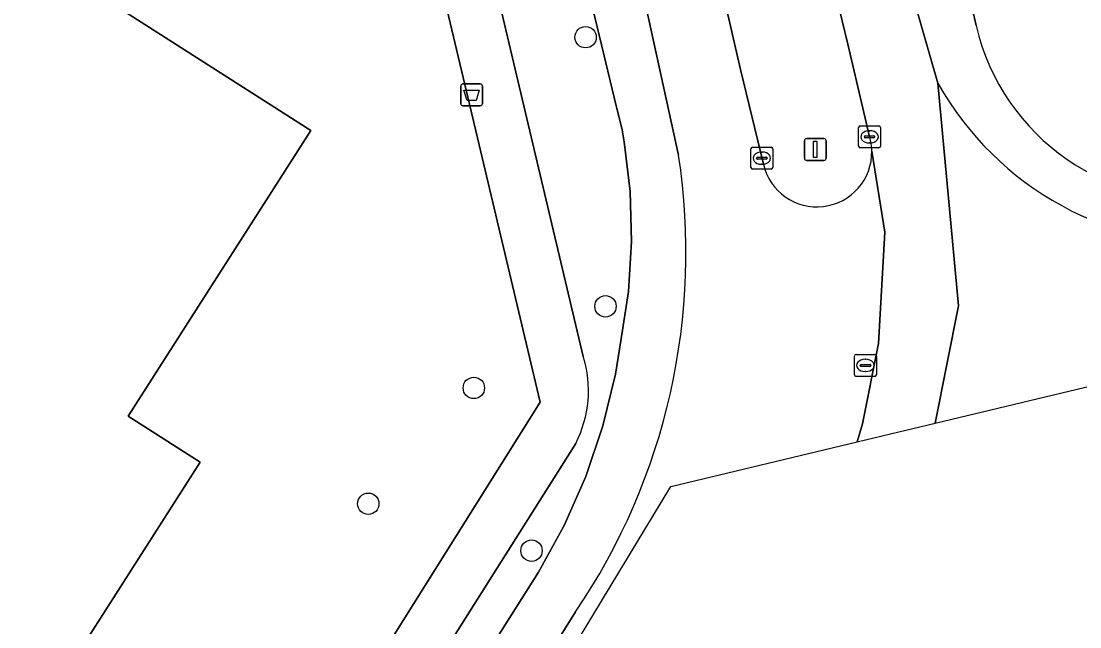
# Model space of a CAD drawing. Extents: x 158472 to 159562, y 388525 to 389606.
# Drawn here: x 159285.1 to 159333.52, y 388611.29 to 388639 of the extents above; entities that cross this region are included whole.
import ezdxf

# ---------------------------------------------------------------- set-up
doc = ezdxf.new("R2010")
doc.units = 0
for name, color, linetype in [('IMGEO_Afvalbak', 7, 'Continuous'), ('IMGEO_Berm_groen', 7, 'Continuous'), ('IMGEO_Boom', 7, 'Continuous'), ('IMGEO_Erf', 7, 'Continuous'), ('IMGEO_Kolk', 7, 'Continuous'), ('IMGEO_Lichtmast', 7, 'Continuous'), ('IMGEO_Pand', 7, 'Continuous'), ('IMGEO_Rijbaan_lokaal_gesloten', 7, 'Continuous'), ('IMGEO_Rioolput', 7, 'Continuous'), ('IMGEO_Voetpad_open', 7, 'Continuous')]:
    doc.layers.add(name, color=color, linetype=linetype)

msp = doc.modelspace()

# ---------------------------------------------------------------- linework, layer by layer
at = {"layer": 'IMGEO_Afvalbak'}
for p, q in [((159305.204, 388635.231), (159305.204, 388636.031)), ((159305.204, 388636.031), (159305.204, 388635.231)), ((159305.304, 388636.131), (159306.094, 388636.131)), ((159306.094, 388636.131), (159305.304, 388636.131)), ((159306.194, 388636.031), (159306.194, 388635.231)), ((159306.194, 388635.231), (159306.194, 388636.031)), ((159306.094, 388635.131), (159305.304, 388635.131)), ((159305.304, 388635.131), (159306.094, 388635.131))]:
    msp.add_line(p, q, dxfattribs=at)
msp.add_lwpolyline([(159305.347, 388635.845), (159306.051, 388635.845), (159305.902, 388635.375), (159305.496, 388635.375), (159305.347, 388635.845)], dxfattribs=at)
for centre, start, end in [((159305.304, 388636.031), 90, 180), ((159305.304, 388636.031), 90, 180), ((159306.094, 388636.031), 0, 90), ((159306.094, 388636.031), 360, 90), ((159305.304, 388635.231), 180, 270), ((159305.304, 388635.231), 180, 270), ((159306.094, 388635.231), 270, 0), ((159306.094, 388635.231), 270, 0)]:
    msp.add_arc(centre, 0.1, start, end, dxfattribs=at)
at = {"layer": 'IMGEO_Berm_groen'}
for points in [[(159308.047, 388652.889), (159307.358, 388655.813), (159306.514, 388659.393), (159302.59, 388658.402), (159310.802, 388623.66)], [(159319.311, 388653.018), (159318.83, 388655.022), (159318.646, 388655.814), (159313.889, 388654.641), (159314.005, 388654.151), (159317.99, 388636.792), (159319.044, 388632.468)], [(159310.46, 388619.686), (159291.113, 388589.043), (159292.768, 388588.08), (159294.512, 388591.286), (159308.752, 388613.789), (159309.934, 388615.929), (159310.921, 388618.166), (159311.703, 388620.482), (159312.276, 388622.858), (159312.527, 388624.381), (159312.87, 388626.641), (159313.01, 388628.923), (159312.945, 388631.209), (159312.677, 388633.479), (159312.579, 388634.037), (159312.238, 388635.454), (159308.047, 388652.889)], [(159323.904, 388633.707), (159323.593, 388635.026), (159322.902, 388637.955), (159322.394, 388640.108), (159319.311, 388653.018)]]:
    msp.add_lwpolyline(points, dxfattribs=at)
for centre, radius, start, end in [((159321.549, 388633.023), 2.452, 0.9105, 16.1945), ((159321.493, 388633.014), 2.509, 192.5703, 1.0961), ((159305.778, 388622.091), 5.263, 332.8149, 17.3477)]:
    msp.add_arc(centre, radius, start, end, dxfattribs=at)
at = {"layer": 'IMGEO_Boom'}
for centre in [(159310.913, 388638.27), (159311.822, 388625.956), (159305.8, 388622.225), (159300.972, 388616.922), (159308.438, 388614.777)]:
    msp.add_circle(centre, 0.489, dxfattribs=at)
at = {"layer": 'IMGEO_Erf'}
for points in [[(159286.617, 388586.159), (159308.833, 388621.575), (159305.891, 388633.978), (159296.887, 388671.93)], [(159282.982, 388643.817), (159298.339, 388634.006), (159289.988, 388620.934), (159293.288, 388618.826), (159286.97, 388608.936), (159288.216, 388608.028), (159283.003, 388599.819)]]:
    msp.add_lwpolyline(points, dxfattribs=at)
at = {"layer": 'IMGEO_Kolk'}
for p, q in [((159323.401, 388633.285), (159323.401, 388634.137)), ((159323.476, 388634.211), (159324.328, 388634.211)), ((159323.889, 388633.991), (159323.914, 388633.991)), ((159324.402, 388634.137), (159324.402, 388633.285)), ((159323.66, 388633.705), (159323.66, 388633.717)), ((159324.098, 388633.668), (159323.7, 388633.668)), ((159323.703, 388633.754), (159324.101, 388633.754)), ((159324.144, 388633.717), (159324.144, 388633.705)), ((159318.472, 388632.307), (159318.472, 388633.159)), ((159318.547, 388633.233), (159319.399, 388633.233)), ((159318.96, 388633.013), (159318.985, 388633.013)), ((159319.473, 388633.159), (159319.473, 388632.307)), ((159324.328, 388633.211), (159323.476, 388633.211)), ((159323.912, 388633.431), (159323.887, 388633.431)), ((159318.731, 388632.727), (159318.731, 388632.739)), ((159319.169, 388632.69), (159318.771, 388632.69)), ((159318.774, 388632.776), (159319.172, 388632.776)), ((159319.215, 388632.739), (159319.215, 388632.727)), ((159319.399, 388632.233), (159318.547, 388632.233)), ((159318.983, 388632.453), (159318.958, 388632.453))]:
    msp.add_line(p, q, dxfattribs=at)
for points in [[(159323.401, 388633.285), (159323.401, 388634.137)], [(159323.476, 388634.211), (159324.328, 388634.211)], [(159324.402, 388634.137), (159324.402, 388633.285)], [(159318.472, 388632.307), (159318.472, 388633.159)], [(159318.547, 388633.233), (159319.399, 388633.233)], [(159319.473, 388633.159), (159319.473, 388632.307)], [(159324.328, 388633.211), (159323.476, 388633.211)], [(159319.399, 388632.233), (159318.547, 388632.233)]]:
    msp.add_lwpolyline(points, dxfattribs=at)
for centre, radius, start, end in [((159323.478, 388634.135), 0.0765, 91.552, 178.448), ((159323.478, 388634.135), 0.0765, 91.552, 178.448), ((159324.326, 388634.135), 0.0765, 1.552, 88.448), ((159324.326, 388634.135), 0.0765, 1.552, 88.448), ((159323.7, 388633.714), 0.0403, 85.8775, 175.7526), ((159323.697, 388633.704), 0.0366, 178.938, 274.7102), ((159324.101, 388633.711), 0.043, 264.8664, 352.4533), ((159324.105, 388633.716), 0.0386, 1.7309, 96.639), ((159318.549, 388633.157), 0.0765, 91.552, 178.448), ((159318.549, 388633.157), 0.0765, 91.552, 178.448), ((159319.397, 388633.157), 0.0765, 1.552, 88.448), ((159319.397, 388633.157), 0.0765, 1.552, 88.448), ((159323.478, 388633.287), 0.0765, 181.552, 268.448), ((159323.478, 388633.287), 0.0765, 181.552, 268.448), ((159324.326, 388633.287), 0.0765, 271.552, 358.448), ((159324.326, 388633.287), 0.0765, 271.552, 358.448), ((159318.771, 388632.736), 0.0403, 85.8775, 175.7526), ((159318.768, 388632.726), 0.0366, 178.938, 274.7102), ((159319.172, 388632.733), 0.043, 264.8664, 352.4533), ((159319.176, 388632.738), 0.0386, 1.7309, 96.639), ((159318.549, 388632.309), 0.0765, 181.552, 268.448), ((159318.549, 388632.309), 0.0765, 181.552, 268.448), ((159319.397, 388632.309), 0.0765, 271.552, 358.448), ((159319.397, 388632.309), 0.0765, 271.552, 358.448)]:
    msp.add_arc(centre, radius, start, end, dxfattribs=at)
for centre, major_axis, ratio, start_param, end_param in [((159323.888, 388633.711), (-0.387, 0.002), 0.722429, 4.712389, 7.853982), ((159323.913, 388633.711), (-0.39, 0.002), 0.717154, 1.570796, 4.712389), ((159318.959, 388632.733), (-0.387, 0.002), 0.722429, 4.712389, 7.853982), ((159318.984, 388632.733), (-0.39, 0.002), 0.717154, 1.570796, 4.712389)]:
    msp.add_ellipse(centre, major_axis=major_axis, ratio=ratio, start_param=start_param, end_param=end_param, dxfattribs=at)
at = {"layer": 'IMGEO_Lichtmast'}
for p, q in [((159320.922, 388632.734), (159320.922, 388633.534)), ((159320.922, 388633.534), (159320.922, 388632.734)), ((159321.022, 388633.634), (159321.812, 388633.634)), ((159321.812, 388633.634), (159321.022, 388633.634)), ((159321.912, 388633.534), (159321.912, 388632.734)), ((159321.912, 388632.734), (159321.912, 388633.534)), ((159321.812, 388632.634), (159321.022, 388632.634)), ((159321.022, 388632.634), (159321.812, 388632.634))]:
    msp.add_line(p, q, dxfattribs=at)
msp.add_lwpolyline([(159321.342, 388633.509), (159321.492, 388633.509), (159321.492, 388632.759), (159321.342, 388632.759), (159321.342, 388633.509)], dxfattribs=at)
for centre, start, end in [((159321.022, 388633.534), 90, 180), ((159321.022, 388633.534), 90, 180), ((159321.812, 388633.534), 0, 90), ((159321.812, 388633.534), 360, 90), ((159321.022, 388632.734), 180, 270), ((159321.022, 388632.734), 180, 270), ((159321.812, 388632.734), 270, 0), ((159321.812, 388632.734), 270, 0)]:
    msp.add_arc(centre, 0.1, start, end, dxfattribs=at)
at = {"layer": 'IMGEO_Pand'}
msp.add_lwpolyline([(159283.003, 388599.819), (159288.216, 388608.028), (159286.97, 388608.936), (159293.288, 388618.826), (159289.988, 388620.934), (159298.339, 388634.006), (159282.982, 388643.817)], dxfattribs=at)
at = {"layer": 'IMGEO_Rijbaan_lokaal_gesloten'}
for points in [[(159328.777, 388638.799), (159328.698, 388639.141), (159324.015, 388659.506), (159323.97, 388659.696), (159321.53, 388659.075), (159325.59, 388641.166), (159327.019, 388636.174)], [(159326.898, 388620.609), (159327.972, 388625.979), (159327.019, 388636.174), (159325.59, 388641.166), (159321.53, 388659.075), (159318.091, 388658.199), (159318.646, 388655.814), (159318.83, 388655.022), (159319.311, 388653.018), (159322.394, 388640.108), (159322.902, 388637.955), (159323.593, 388635.026), (159323.904, 388633.707)], [(159319.044, 388632.468), (159317.99, 388636.792), (159314.005, 388654.151), (159313.889, 388654.641), (159313.297, 388657.151), (159309.951, 388656.397), (159311.984, 388647.378), (159315.165, 388632.875)], [(159309.951, 388656.397), (159307.358, 388655.813), (159308.047, 388652.889), (159312.238, 388635.454), (159312.579, 388634.037), (159312.677, 388633.479), (159312.945, 388631.209), (159313.01, 388628.923), (159312.87, 388626.641), (159312.527, 388624.381), (159312.276, 388622.858), (159311.703, 388620.482), (159310.921, 388618.166), (159309.934, 388615.929), (159308.752, 388613.789), (159294.512, 388591.286), (159292.768, 388588.08), (159292.219, 388587.071), (159293.611, 388586.277), (159294.302, 388585.939), (159304.114, 388601.819), (159310.455, 388611.98)], [(159315.165, 388632.875), (159311.984, 388647.378), (159309.951, 388656.397)], [(159327.019, 388636.174), (159327.972, 388625.979), (159326.898, 388620.609), (159353.899, 388627.076), (159356.92, 388627.939), (159368.112, 388630.571), (159387.902, 388635.347), (159398.134, 388637.671), (159398.181, 388637.682), (159438.255, 388647.28), (159446.176, 388649.008), (159466.062, 388653.644), (159477.202, 388655.856), (159479.239, 388656.222)], [(159323.337, 388619.756), (159323.574, 388620.585), (159324.308, 388624.253), (159324.593, 388629.349), (159324.001, 388633.062)], [(159324.001, 388633.062), (159324.593, 388629.349), (159324.308, 388624.253), (159323.574, 388620.585), (159323.337, 388619.756), (159324.862, 388620.121), (159326.898, 388620.609)], [(159310.455, 388611.98), (159304.114, 388601.819), (159294.302, 388585.939), (159293.611, 388586.277), (159292.219, 388587.071), (159292.125, 388586.897), (159291.99, 388586.581), (159291.915, 388586.406), (159291.805, 388586.157), (159291.698, 388585.916), (159290.789, 388583.408), (159290.108, 388580.829), (159289.921, 388579.733), (159289.921, 388579.733), (159292.129, 388580.185), (159314.814, 388617.714), (159323.337, 388619.756)]]:
    msp.add_lwpolyline(points, dxfattribs=at)
for centre, radius, start, end in [((159338.733, 388641.089), 10.216, 192.9525, 277.7314), ((159339.683, 388643.296), 14.529, 209.3536, 273.0785), ((159339.683, 388643.296), 14.529, 209.3536, 273.0785), ((159321.549, 388633.023), 2.452, 0.9105, 16.1945), ((159321.493, 388633.014), 2.509, 192.5703, 1.0961), ((159286.205, 388628.425), 29.3, 325.8576, 8.7366), ((159286.205, 388628.425), 29.3, 325.8576, 8.7366)]:
    msp.add_arc(centre, radius, start, end, dxfattribs=at)
at = {"layer": 'IMGEO_Rioolput'}
for p, q in [((159323.285, 388623.753), (159324.137, 388623.753)), ((159323.21, 388622.827), (159323.21, 388623.679)), ((159323.512, 388623.296), (159323.91, 388623.296)), ((159323.698, 388623.533), (159323.723, 388623.533)), ((159324.211, 388623.679), (159324.211, 388622.827)), ((159323.469, 388623.247), (159323.469, 388623.259)), ((159323.907, 388623.21), (159323.509, 388623.21)), ((159323.721, 388622.973), (159323.696, 388622.973)), ((159323.953, 388623.259), (159323.953, 388623.247)), ((159324.137, 388622.753), (159323.285, 388622.753))]:
    msp.add_line(p, q, dxfattribs=at)
for points in [[(159323.285, 388623.753), (159324.137, 388623.753)], [(159323.21, 388622.827), (159323.21, 388623.679)], [(159324.211, 388623.679), (159324.211, 388622.827)], [(159324.137, 388622.753), (159323.285, 388622.753)]]:
    msp.add_lwpolyline(points, dxfattribs=at)
for centre, radius, start, end in [((159323.287, 388623.677), 0.0765, 91.552, 178.448), ((159323.287, 388623.677), 0.0765, 91.552, 178.448), ((159324.135, 388623.677), 0.0765, 1.552, 88.448), ((159324.135, 388623.677), 0.0765, 1.552, 88.448), ((159323.509, 388623.256), 0.0403, 85.8775, 175.7526), ((159323.914, 388623.258), 0.0386, 1.7309, 96.639), ((159323.287, 388622.829), 0.0765, 181.552, 268.448), ((159323.287, 388622.829), 0.0765, 181.552, 268.448), ((159323.506, 388623.246), 0.0366, 178.938, 274.7102), ((159323.91, 388623.253), 0.043, 264.8664, 352.4533), ((159324.135, 388622.829), 0.0765, 271.552, 358.448), ((159324.135, 388622.829), 0.0765, 271.552, 358.448)]:
    msp.add_arc(centre, radius, start, end, dxfattribs=at)
for centre, major_axis, ratio, start_param, end_param in [((159323.697, 388623.253), (-0.387, 0.002), 0.722429, 4.712389, 7.853982), ((159323.722, 388623.253), (-0.39, 0.002), 0.717154, 1.570796, 4.712389)]:
    msp.add_ellipse(centre, major_axis=major_axis, ratio=ratio, start_param=start_param, end_param=end_param, dxfattribs=at)
at = {"layer": 'IMGEO_Voetpad_open'}
for points in [[(159303.106, 388748.007), (159312.411, 388708.644), (159321.339, 388670.838), (159322.21, 388667.149), (159323.142, 388663.201), (159323.97, 388659.696), (159324.015, 388659.506), (159328.698, 388639.141), (159328.777, 388638.799)], [(159296.527, 388673.762), (159296.887, 388671.93), (159305.891, 388633.978), (159308.833, 388621.575), (159286.617, 388586.159), (159285.787, 388581.461), (159286.524, 388581.641), (159287.242, 388581.886), (159287.936, 388582.194), (159288.599, 388582.562), (159289.226, 388582.989), (159289.813, 388583.47), (159290.354, 388584.001), (159290.846, 388584.579), (159291.285, 388585.198), (159291.666, 388585.854), (159291.698, 388585.916), (159291.805, 388586.157), (159291.915, 388586.406)], [(159310.802, 388623.66), (159302.59, 388658.402), (159306.514, 388659.393), (159305.605, 388663.25), (159301.647, 388662.364), (159299.162, 388672.618), (159301.284, 388673.042)], [(159291.915, 388586.406), (159291.99, 388586.581), (159292.125, 388586.897), (159292.219, 388587.071), (159292.768, 388588.08), (159291.113, 388589.043), (159310.46, 388619.686)]]:
    msp.add_lwpolyline(points, dxfattribs=at)
for centre, radius, start, end in [((159338.733, 388641.089), 10.216, 192.9525, 277.7314), ((159305.778, 388622.091), 5.263, 332.8149, 17.3477)]:
    msp.add_arc(centre, radius, start, end, dxfattribs=at)

doc.saveas('drawing.dxf')
